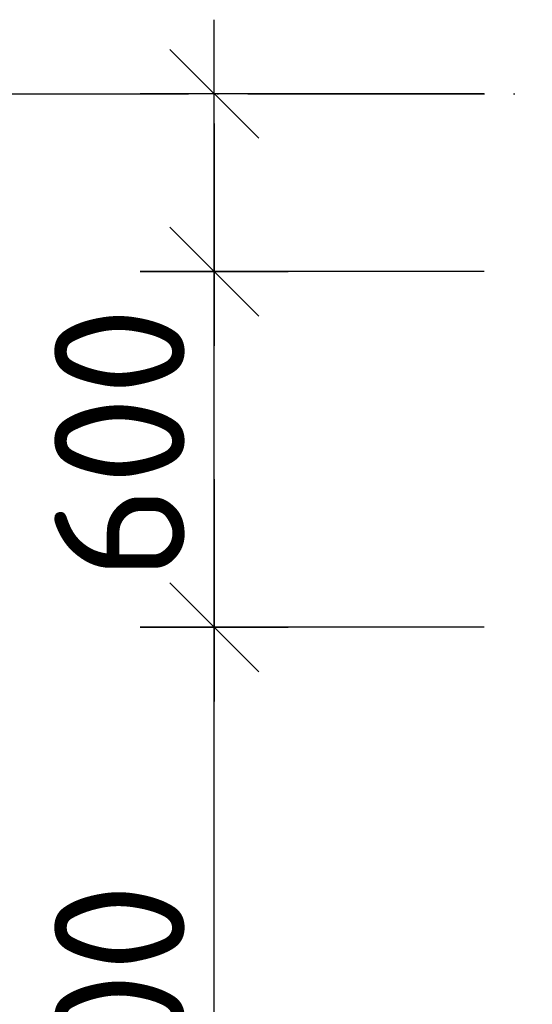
# Model space of a CAD drawing. Header units: millimetres. Extents: x 40580 to 559114, y -343730 to 81020.
# Tile 574 of 656: x 465537 to 466402, y -74686 to -73025. Entities that reach past the tile are written whole.
import ezdxf

# ---------------------------------------------------------------- set-up
doc = ezdxf.new("R2010")
doc.units = ezdxf.units.MM
doc.linetypes.add('______11', pattern=[500, 400, -50, 0, -50])
doc.linetypes.add('______5', pattern=[1100, 800, -100, 100, -100])
doc.layers.add('___________________', color=253, linetype='______5')
doc.layers.add('______________________', color=7, linetype='Continuous')
doc.styles.add('ISOCPEUR', font='isocpeur.ttf')

# ---------------------------------------------------------------- blocks, each defined once
blk = doc.blocks.new('ALL_ML_STRICH')
at = {"color": 0, "linetype": 'ByBlock', "lineweight": -2}
for p, q in [((0, -0.5), (0, 0.5)), ((-0.3, -0.3), (0.3, 0.3)), ((-1, 0), (0.5, 0))]:
    blk.add_line(p, q, dxfattribs=at)

msp = doc.modelspace()

# ---------------------------------------------------------------- linework, layer by layer
at = {"layer": '___________________', "color": 253, "linetype": '______11'}
msp.add_line((462421.3, -73149.6), (480321.3, -73149.6), dxfattribs=at)
msp.add_line((462421.3, -73149.6), (480321.3, -73149.6), dxfattribs=at)
at = {"layer": '______________________', "color": 253, "linetype": 'Continuous'}
for p, q in [((466321.3, -73149.6), (465865.6, -73149.6)), ((466321.3, -73449.6), (465865.6, -73449.6)), ((466321.3, -73449.6), (465865.6, -73449.6)), ((466321.3, -74049.6), (465865.6, -74049.6)), ((466321.3, -74049.6), (465865.6, -74049.6))]:
    msp.add_line(p, q, dxfattribs=at)
at = {"layer": '______________________', "color": 7, "linetype": 'Continuous'}
for p, q in [((465865.6, -73449.6), (465865.6, -73149.6)), ((465865.6, -74049.6), (465865.6, -73449.6)), ((465865.6, -75549.6), (465865.6, -74049.6))]:
    msp.add_line(p, q, dxfattribs=at)

# ---------------------------------------------------------------- block references
at = {"layer": '______________________', "color": 7, "linetype": 'Continuous', "xscale": 250, "yscale": 250, "zscale": 250}
for p, rotation in [((465865.6, -73149.6), 90), ((465865.6, -73449.6), 270), ((465865.6, -73449.6), 90), ((465865.6, -74049.6), 270), ((465865.6, -74049.6), 90)]:
    msp.add_blockref('ALL_ML_STRICH', p, dxfattribs=dict(at, rotation=rotation))

# ---------------------------------------------------------------- texts
at = {"layer": '______________________', "color": 7, "style": 'ISOCPEUR'}
for s, p in [('600', (465815.6, -73969.6)), ('1500', (465815.6, -75052.6))]:
    msp.add_text(s, height=220, rotation=90, dxfattribs=at).set_placement(p)

doc.saveas('drawing.dxf')
